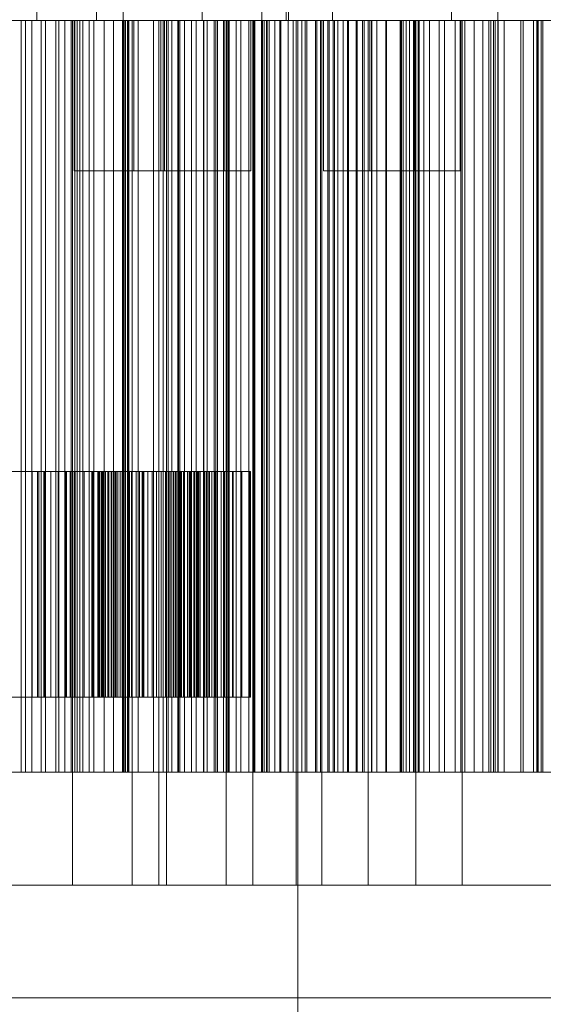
# Model space of a CAD drawing. Header units: millimetres. Extents: x -4395 to 65662, y -65530 to 6847.
# Tile 741 of 1034: x 25079 to 25218, y -17512 to -17250. Entities that reach past the tile are written whole.
import ezdxf

# ---------------------------------------------------------------- set-up
doc = ezdxf.new("R2010")
doc.units = ezdxf.units.MM
doc.layers.add('COTAS_P', color=1, linetype='Continuous', lineweight=0)
doc.layers.add('superior_briquetadora', color=7, linetype='Continuous', lineweight=0)
doc.dimstyles.new('R19_100', dxfattribs={"dimtxt": 250, "dimasz": 150, "dimexe": 150, "dimexo": 80, "dimgap": 100, "dimtad": 1, "dimtih": 1, "dimtoh": 1, "dimdsep": 46, "dimcen": 0.09, "dimadec": 0, "dimazin": 0, "dimtfac": 1, "dimtdec": 4, "dimtofl": 0, "dimtmove": 0, "dimatfit": 3, "dimfxl": 1, "dimtolj": 1, "dimtzin": 0, "dimarcsym": 0})

# ---------------------------------------------------------------- blocks, each defined once
blk = doc.blocks.new('DIM_R33_31')
at = {"layer": 'COTAS_P'}
for p, q in [((24250.07, -17080), (24400.07, -17035)), ((26750.07, -17080), (26600.07, -17035)), ((24250.07, -17980), (24250.07, -17080)), ((24250.07, -17080), (26750.07, -17080)), ((24250.07, -17080), (24400.07, -17125)), ((26750.07, -17080), (26600.07, -17125)), ((26750.07, -17980), (26750.07, -17080))]:
    blk.add_line(p, q, dxfattribs=at)
blk.add_text('2500 P', height=250, dxfattribs=at).set_placement((25500.07, -16980))

msp = doc.modelspace()

# ---------------------------------------------------------------- linework, layer by layer
at = {"layer": 'superior_briquetadora'}
for p, q in [((25083.269, -17236), (25083.269, -17250)), ((25099.114, -17236), (25099.114, -17250)), ((25106.229, -17236), (25106.229, -17250)), ((25127.216, -17236), (25127.216, -17250)), ((25143.061, -17236), (25143.061, -17250)), ((25149.52, -17236), (25149.52, -17250)), ((25150.176, -17236), (25150.176, -17250)), ((25161.843, -17236), (25161.843, -17250)), ((25193.467, -17236), (25193.467, -17250)), ((25205.79, -17236), (25205.79, -17250)), ((25079.171, -17250), (25065.363, -17250)), ((25066.07, -17250), (25080.26, -17250)), ((25075.769, -17250), (25082.011, -17250)), ((25084.403, -17250), (25078.132, -17250)), ((25078.171, -17250), (25081.976, -17250)), ((25093.37, -17250), (25079.171, -17250)), ((25079.171, -17450), (25079.171, -17250)), ((25080.26, -17250), (25094.025, -17250)), ((25080.26, -17450), (25080.26, -17250)), ((25081.976, -17250), (25081.976, -17450)), ((25081.976, -17250), (25085.627, -17250)), ((25082.011, -17250), (25088.329, -17250)), ((25082.011, -17450), (25082.011, -17250)), ((25083.269, -17250), (25085.913, -17250)), ((25084.976, -17250), (25083.269, -17250)), ((25090.749, -17250), (25084.403, -17250)), ((25084.403, -17450), (25084.403, -17250)), ((25090.698, -17250), (25084.976, -17250)), ((25085.627, -17250), (25085.627, -17450)), ((25085.627, -17250), (25089.114, -17250)), ((25085.913, -17250), (25092.386, -17250)), ((25088.329, -17250), (25094.72, -17250)), ((25088.329, -17450), (25088.329, -17250)), ((25089.114, -17250), (25089.114, -17450)), ((25089.114, -17250), (25092.425, -17250)), ((25099.3, -17250), (25090.698, -17250)), ((25097.167, -17250), (25090.749, -17250)), ((25090.749, -17450), (25090.749, -17250)), ((25092.386, -17250), (25101.405, -17250)), ((25092.425, -17250), (25092.425, -17450)), ((25092.425, -17250), (25095.541, -17250)), ((25092.757, -17480), (25092.757, -17250)), ((25093.727, -17250), (25092.757, -17250)), ((25092.757, -17250), (25094.26, -17250)), ((25093.257, -17250), (25094.699, -17250)), ((25093.257, -17250), (25093.257, -17290)), ((25094.188, -17250), (25093.257, -17250)), ((25107.415, -17250), (25093.37, -17250)), ((25093.37, -17450), (25093.37, -17250)), ((25096.978, -17250), (25093.727, -17250)), ((25094.025, -17250), (25106.834, -17250)), ((25094.025, -17450), (25094.025, -17250)), ((25097.309, -17250), (25094.188, -17250)), ((25094.26, -17250), (25097.937, -17250)), ((25094.699, -17250), (25098.23, -17250)), ((25094.72, -17250), (25101.182, -17250)), ((25094.72, -17450), (25094.72, -17250)), ((25095.541, -17250), (25095.541, -17450)), ((25095.541, -17250), (25098.436, -17250)), ((25101.866, -17250), (25096.978, -17250)), ((25103.655, -17250), (25097.167, -17250)), ((25097.167, -17450), (25097.167, -17250)), ((25102.001, -17250), (25097.309, -17250)), ((25097.937, -17250), (25103.062, -17250)), ((25098.23, -17250), (25103.149, -17250)), ((25098.436, -17250), (25098.436, -17450)), ((25098.436, -17250), (25107.535, -17250)), ((25099.114, -17250), (25101.759, -17250)), ((25100.822, -17250), (25099.114, -17250)), ((25109.079, -17250), (25099.3, -17250)), ((25106.543, -17250), (25100.822, -17250)), ((25101.182, -17250), (25107.71, -17250)), ((25101.182, -17450), (25101.182, -17250)), ((25101.405, -17250), (25111.184, -17250)), ((25101.759, -17250), (25108.231, -17250)), ((25107.422, -17250), (25101.866, -17250)), ((25107.335, -17250), (25102.001, -17250)), ((25103.062, -17250), (25108.618, -17250)), ((25103.149, -17250), (25108.483, -17250)), ((25110.208, -17250), (25103.655, -17250)), ((25103.655, -17450), (25103.655, -17250)), ((25106.086, -17250), (25106.086, -17450)), ((25106.151, -17250), (25106.086, -17250)), ((25106.086, -17250), (25106.194, -17250)), ((25106.151, -17250), (25106.151, -17450)), ((25106.402, -17250), (25106.151, -17250)), ((25106.194, -17250), (25106.194, -17450)), ((25106.194, -17250), (25106.468, -17250)), ((25106.229, -17250), (25108.873, -17250)), ((25107.937, -17250), (25106.229, -17250)), ((25106.402, -17250), (25106.402, -17450)), ((25106.855, -17250), (25106.402, -17250)), ((25106.468, -17250), (25106.468, -17450)), ((25106.468, -17250), (25115.753, -17250)), ((25115.146, -17250), (25106.543, -17250)), ((25106.834, -17250), (25118.195, -17250)), ((25106.834, -17450), (25106.834, -17250)), ((25106.855, -17250), (25106.855, -17450)), ((25107.535, -17250), (25106.855, -17250)), ((25112.255, -17250), (25107.335, -17250)), ((25120.766, -17250), (25107.415, -17250)), ((25107.415, -17450), (25107.415, -17250)), ((25112.547, -17250), (25107.422, -17250)), ((25107.535, -17250), (25107.535, -17450)), ((25107.71, -17250), (25114.303, -17250)), ((25107.71, -17450), (25107.71, -17250)), ((25113.658, -17250), (25107.937, -17250)), ((25108.231, -17250), (25117.251, -17250)), ((25108.483, -17250), (25113.175, -17250)), ((25108.603, -17480), (25108.603, -17250)), ((25109.573, -17250), (25108.603, -17250)), ((25108.603, -17250), (25110.105, -17250)), ((25108.618, -17250), (25113.506, -17250)), ((25108.873, -17250), (25115.346, -17250)), ((25118.098, -17250), (25109.079, -17250)), ((25109.102, -17250), (25110.545, -17250)), ((25109.102, -17250), (25109.102, -17290)), ((25110.034, -17250), (25109.102, -17250)), ((25112.824, -17250), (25109.573, -17250)), ((25113.154, -17250), (25110.034, -17250)), ((25110.105, -17250), (25113.783, -17250)), ((25116.825, -17250), (25110.208, -17250)), ((25110.208, -17450), (25110.208, -17250)), ((25110.545, -17250), (25114.075, -17250)), ((25111.184, -17250), (25119.786, -17250)), ((25115.785, -17250), (25112.255, -17250)), ((25116.225, -17250), (25112.547, -17250)), ((25117.712, -17250), (25112.824, -17250)), ((25117.847, -17250), (25113.154, -17250)), ((25113.175, -17250), (25116.296, -17250)), ((25113.506, -17250), (25116.757, -17250)), ((25122.26, -17250), (25113.658, -17250)), ((25113.783, -17250), (25118.907, -17250)), ((25114.075, -17250), (25118.995, -17250)), ((25114.303, -17250), (25120.957, -17250)), ((25114.303, -17450), (25114.303, -17250)), ((25124.925, -17250), (25115.146, -17250)), ((25115.346, -17250), (25124.365, -17250)), ((25115.718, -17480), (25115.718, -17250)), ((25116.688, -17250), (25115.718, -17250)), ((25115.718, -17250), (25117.22, -17250)), ((25115.753, -17250), (25115.753, -17450)), ((25115.753, -17250), (25119.205, -17250)), ((25117.228, -17250), (25115.785, -17250)), ((25116.217, -17250), (25117.659, -17250)), ((25116.217, -17250), (25116.217, -17290)), ((25117.148, -17250), (25116.217, -17250)), ((25117.727, -17250), (25116.225, -17250)), ((25116.296, -17250), (25117.228, -17250)), ((25119.939, -17250), (25116.688, -17250)), ((25116.757, -17250), (25117.727, -17250)), ((25130.383, -17250), (25116.825, -17250)), ((25116.825, -17450), (25116.825, -17250)), ((25120.269, -17250), (25117.148, -17250)), ((25117.22, -17250), (25120.898, -17250)), ((25117.228, -17250), (25117.228, -17290)), ((25117.251, -17250), (25127.03, -17250)), ((25117.659, -17250), (25121.19, -17250)), ((25123.268, -17250), (25117.712, -17250)), ((25117.727, -17480), (25117.727, -17250)), ((25123.181, -17250), (25117.847, -17250)), ((25124.571, -17250), (25118.098, -17250)), ((25118.195, -17250), (25121.277, -17250)), ((25118.195, -17450), (25118.195, -17250)), ((25118.907, -17250), (25124.464, -17250)), ((25118.995, -17250), (25124.329, -17250)), ((25119.205, -17250), (25119.205, -17450)), ((25119.205, -17250), (25122.495, -17250)), ((25119.786, -17250), (25125.508, -17250)), ((25124.826, -17250), (25119.939, -17250)), ((25124.961, -17250), (25120.269, -17250)), ((25132.91, -17250), (25120.766, -17250)), ((25120.766, -17450), (25120.766, -17250)), ((25120.898, -17250), (25126.022, -17250)), ((25120.957, -17250), (25127.67, -17250)), ((25120.957, -17450), (25120.957, -17250)), ((25121.19, -17250), (25126.109, -17250)), ((25121.277, -17250), (25124.417, -17250)), ((25121.277, -17450), (25121.277, -17250)), ((25132.04, -17250), (25122.26, -17250)), ((25122.495, -17250), (25122.495, -17450)), ((25122.495, -17250), (25125.615, -17250)), ((25128.1, -17250), (25123.181, -17250)), ((25128.392, -17250), (25123.268, -17250)), ((25124.329, -17250), (25129.021, -17250)), ((25124.365, -17250), (25134.144, -17250)), ((25124.417, -17250), (25127.614, -17250)), ((25124.417, -17450), (25124.417, -17250)), ((25124.464, -17250), (25129.351, -17250)), ((25127.216, -17250), (25124.571, -17250)), ((25130.383, -17250), (25124.826, -17250)), ((25133.944, -17250), (25124.925, -17250)), ((25130.295, -17250), (25124.961, -17250)), ((25125.508, -17250), (25127.216, -17250)), ((25125.615, -17250), (25125.615, -17450)), ((25125.615, -17250), (25128.55, -17250)), ((25126.022, -17250), (25131.579, -17250)), ((25126.109, -17250), (25131.444, -17250)), ((25127.03, -17250), (25135.632, -17250)), ((25127.614, -17250), (25130.866, -17250)), ((25127.614, -17450), (25127.614, -17250)), ((25127.67, -17250), (25134.437, -17250)), ((25127.67, -17450), (25127.67, -17250)), ((25131.631, -17250), (25128.1, -17250)), ((25132.07, -17250), (25128.392, -17250)), ((25128.55, -17250), (25128.55, -17450)), ((25128.55, -17250), (25131.283, -17250)), ((25129.021, -17250), (25132.142, -17250)), ((25129.351, -17250), (25132.602, -17250)), ((25135.215, -17250), (25130.295, -17250)), ((25135.507, -17250), (25130.383, -17250)), ((25144.513, -17250), (25130.383, -17250)), ((25130.383, -17450), (25130.383, -17250)), ((25130.866, -17250), (25134.173, -17250)), ((25130.866, -17450), (25130.866, -17250)), ((25131.283, -17250), (25131.283, -17450)), ((25131.283, -17250), (25133.786, -17250)), ((25131.444, -17250), (25136.136, -17250)), ((25131.579, -17250), (25136.466, -17250)), ((25133.073, -17250), (25131.631, -17250)), ((25141.059, -17250), (25132.04, -17250)), ((25133.573, -17250), (25132.07, -17250)), ((25132.142, -17250), (25133.073, -17250)), ((25132.602, -17250), (25133.573, -17250)), ((25136.249, -17250), (25132.91, -17250)), ((25132.91, -17450), (25132.91, -17250)), ((25133.073, -17250), (25133.073, -17290)), ((25133.573, -17480), (25133.573, -17250)), ((25133.786, -17250), (25133.786, -17450)), ((25133.786, -17250), (25143.211, -17250)), ((25140.417, -17250), (25133.944, -17250)), ((25134.144, -17250), (25142.747, -17250)), ((25134.173, -17250), (25137.531, -17250)), ((25134.173, -17450), (25134.173, -17250)), ((25134.437, -17250), (25141.257, -17250)), ((25134.437, -17450), (25134.437, -17250)), ((25138.746, -17250), (25135.215, -17250)), ((25139.185, -17250), (25135.507, -17250)), ((25135.632, -17250), (25141.353, -17250)), ((25136.136, -17250), (25139.257, -17250)), ((25139.639, -17250), (25136.249, -17250)), ((25136.249, -17450), (25136.249, -17250)), ((25136.466, -17250), (25139.717, -17250)), ((25137.531, -17250), (25140.94, -17250)), ((25137.531, -17450), (25137.531, -17250)), ((25140.188, -17250), (25138.746, -17250)), ((25140.687, -17250), (25139.185, -17250)), ((25139.257, -17250), (25140.188, -17250)), ((25143.079, -17250), (25139.639, -17250)), ((25139.639, -17450), (25139.639, -17250)), ((25139.717, -17250), (25140.687, -17250)), ((25140.188, -17250), (25140.188, -17290)), ((25143.061, -17250), (25140.417, -17250)), ((25140.687, -17480), (25140.687, -17250)), ((25140.94, -17250), (25144.399, -17250)), ((25140.94, -17450), (25140.94, -17250)), ((25147.532, -17250), (25141.059, -17250)), ((25141.257, -17250), (25148.126, -17250)), ((25141.257, -17450), (25141.257, -17250)), ((25141.353, -17250), (25143.061, -17250)), ((25142.747, -17250), (25148.468, -17250)), ((25143.002, -17250), (25143.002, -17450)), ((25143.211, -17250), (25143.002, -17250)), ((25143.002, -17250), (25143.028, -17250)), ((25143.028, -17250), (25143.028, -17450)), ((25143.028, -17250), (25143.261, -17250)), ((25146.567, -17250), (25143.079, -17250)), ((25143.079, -17450), (25143.079, -17250)), ((25143.211, -17250), (25143.211, -17450)), ((25143.261, -17250), (25143.261, -17450)), ((25143.261, -17250), (25143.686, -17250)), ((25143.686, -17250), (25143.686, -17450)), ((25143.686, -17250), (25144.289, -17250)), ((25144.289, -17250), (25144.289, -17450)), ((25144.289, -17250), (25145.062, -17250)), ((25144.399, -17250), (25147.905, -17250)), ((25144.399, -17450), (25144.399, -17250)), ((25158.67, -17250), (25144.513, -17250)), ((25144.513, -17450), (25144.513, -17250)), ((25145.062, -17250), (25145.062, -17450)), ((25145.062, -17250), (25154.628, -17250)), ((25150.102, -17250), (25146.567, -17250)), ((25146.567, -17450), (25146.567, -17250)), ((25150.176, -17250), (25147.532, -17250)), ((25147.905, -17250), (25151.457, -17250)), ((25147.905, -17450), (25147.905, -17250)), ((25148.126, -17250), (25162.037, -17250)), ((25148.126, -17450), (25148.126, -17250)), ((25148.468, -17250), (25150.176, -17250)), ((25149.52, -17250), (25152.164, -17250)), ((25151.227, -17250), (25149.52, -17250)), ((25153.682, -17250), (25150.102, -17250)), ((25150.102, -17450), (25150.102, -17250)), ((25156.949, -17250), (25151.227, -17250)), ((25151.457, -17250), (25155.054, -17250)), ((25151.457, -17450), (25151.457, -17250)), ((25152.164, -17250), (25158.637, -17250)), ((25152.186, -17250), (25152.186, -17480)), ((25153.128, -17250), (25152.186, -17250)), ((25152.186, -17250), (25155.004, -17250)), ((25152.685, -17250), (25155.489, -17250)), ((25152.685, -17250), (25152.685, -17800)), ((25153.623, -17250), (25152.685, -17250)), ((25157.796, -17250), (25153.128, -17250)), ((25158.267, -17250), (25153.623, -17250)), ((25157.306, -17250), (25153.682, -17250)), ((25153.682, -17450), (25153.682, -17250)), ((25154.628, -17250), (25154.628, -17450)), ((25154.628, -17250), (25157.694, -17250)), ((25155.004, -17250), (25161.477, -17250)), ((25155.054, -17250), (25158.694, -17250)), ((25155.054, -17450), (25155.054, -17250)), ((25155.489, -17250), (25161.929, -17250)), ((25165.551, -17250), (25156.949, -17250)), ((25160.971, -17250), (25157.306, -17250)), ((25157.306, -17450), (25157.306, -17250)), ((25157.694, -17250), (25157.694, -17450)), ((25157.694, -17250), (25160.592, -17250)), ((25166.01, -17250), (25157.796, -17250)), ((25166.439, -17250), (25158.267, -17250)), ((25158.637, -17250), (25167.656, -17250)), ((25172.311, -17250), (25158.67, -17250)), ((25158.67, -17450), (25158.67, -17250)), ((25158.694, -17250), (25162.375, -17250)), ((25158.694, -17450), (25158.694, -17250)), ((25159.008, -17480), (25159.008, -17250)), ((25159.979, -17250), (25159.008, -17250)), ((25159.008, -17250), (25160.511, -17250)), ((25159.508, -17250), (25160.95, -17250)), ((25159.508, -17250), (25159.508, -17290)), ((25160.439, -17250), (25159.508, -17250)), ((25163.229, -17250), (25159.979, -17250)), ((25163.56, -17250), (25160.439, -17250)), ((25160.511, -17250), (25164.189, -17250)), ((25160.592, -17250), (25160.592, -17450)), ((25160.592, -17250), (25163.314, -17250)), ((25160.95, -17250), (25164.481, -17250)), ((25164.677, -17250), (25160.971, -17250)), ((25160.971, -17450), (25160.971, -17250)), ((25161.477, -17250), (25171.353, -17250)), ((25161.843, -17250), (25164.487, -17250)), ((25163.551, -17250), (25161.843, -17250)), ((25161.929, -17250), (25171.755, -17250)), ((25162.037, -17250), (25176.249, -17250)), ((25162.037, -17450), (25162.037, -17250)), ((25162.375, -17250), (25166.095, -17250)), ((25162.375, -17450), (25162.375, -17250)), ((25168.117, -17250), (25163.229, -17250)), ((25163.314, -17250), (25163.314, -17450)), ((25163.314, -17250), (25165.846, -17250)), ((25169.272, -17250), (25163.551, -17250)), ((25168.252, -17250), (25163.56, -17250)), ((25164.189, -17250), (25169.313, -17250)), ((25164.481, -17250), (25169.4, -17250)), ((25164.487, -17250), (25170.96, -17250)), ((25168.421, -17250), (25164.677, -17250)), ((25164.677, -17450), (25164.677, -17250)), ((25175.33, -17250), (25165.551, -17250)), ((25165.846, -17250), (25165.846, -17450)), ((25165.846, -17250), (25168.169, -17250)), ((25177.454, -17250), (25166.01, -17250)), ((25166.095, -17250), (25169.854, -17250)), ((25166.095, -17450), (25166.095, -17250)), ((25177.825, -17250), (25166.439, -17250)), ((25167.656, -17250), (25177.435, -17250)), ((25173.673, -17250), (25168.117, -17250)), ((25168.169, -17250), (25168.169, -17450)), ((25168.169, -17250), (25170.256, -17250)), ((25173.586, -17250), (25168.252, -17250)), ((25172.203, -17250), (25168.421, -17250)), ((25168.421, -17450), (25168.421, -17250)), ((25177.874, -17250), (25169.272, -17250)), ((25169.313, -17250), (25174.869, -17250)), ((25169.4, -17250), (25174.734, -17250)), ((25169.854, -17250), (25173.649, -17250)), ((25169.854, -17450), (25169.854, -17250)), ((25170.256, -17250), (25170.256, -17450)), ((25170.256, -17250), (25179.916, -17250)), ((25170.96, -17250), (25179.979, -17250)), ((25171.331, -17480), (25171.331, -17250)), ((25172.302, -17250), (25171.331, -17250)), ((25171.331, -17250), (25172.834, -17250)), ((25171.353, -17250), (25184.255, -17250)), ((25171.755, -17250), (25184.59, -17250)), ((25171.831, -17250), (25173.273, -17250)), ((25171.831, -17250), (25171.831, -17290)), ((25172.762, -17250), (25171.831, -17250)), ((25176.019, -17250), (25172.203, -17250)), ((25172.203, -17450), (25172.203, -17250)), ((25175.553, -17250), (25172.302, -17250)), ((25184.911, -17250), (25172.311, -17250)), ((25172.311, -17450), (25172.311, -17250)), ((25175.883, -17250), (25172.762, -17250)), ((25172.834, -17250), (25176.512, -17250)), ((25173.273, -17250), (25176.804, -17250)), ((25178.506, -17250), (25173.586, -17250)), ((25173.649, -17250), (25186.115, -17250)), ((25173.649, -17450), (25173.649, -17250)), ((25178.798, -17250), (25173.673, -17250)), ((25174.734, -17250), (25179.426, -17250)), ((25174.869, -17250), (25179.757, -17250)), ((25184.349, -17250), (25175.33, -17250)), ((25180.44, -17250), (25175.553, -17250)), ((25180.575, -17250), (25175.883, -17250)), ((25179.869, -17250), (25176.019, -17250)), ((25176.019, -17450), (25176.019, -17250)), ((25176.249, -17250), (25190.215, -17250)), ((25176.249, -17450), (25176.249, -17250)), ((25176.512, -17250), (25181.636, -17250)), ((25176.804, -17250), (25181.723, -17250)), ((25177.435, -17250), (25186.037, -17250)), ((25191.689, -17250), (25177.454, -17250)), ((25191.987, -17250), (25177.825, -17250)), ((25187.654, -17250), (25177.874, -17250)), ((25182.036, -17250), (25178.506, -17250)), ((25182.476, -17250), (25178.798, -17250)), ((25179.426, -17250), (25182.547, -17250)), ((25179.757, -17250), (25183.008, -17250)), ((25183.75, -17250), (25179.869, -17250)), ((25179.869, -17450), (25179.869, -17250)), ((25179.916, -17250), (25179.916, -17450)), ((25179.916, -17250), (25180.18, -17250)), ((25179.979, -17250), (25189.758, -17250)), ((25180.18, -17250), (25180.18, -17450)), ((25180.18, -17250), (25180.684, -17250)), ((25185.997, -17250), (25180.44, -17250)), ((25185.909, -17250), (25180.575, -17250)), ((25180.684, -17250), (25180.684, -17450)), ((25180.684, -17250), (25181.4, -17250)), ((25181.4, -17250), (25181.4, -17450)), ((25181.4, -17250), (25182.311, -17250)), ((25181.636, -17250), (25187.193, -17250)), ((25181.723, -17250), (25187.058, -17250)), ((25183.479, -17250), (25182.036, -17250)), ((25182.311, -17250), (25182.311, -17450)), ((25182.311, -17250), (25183.403, -17250)), ((25183.978, -17250), (25182.476, -17250)), ((25182.547, -17250), (25183.479, -17250)), ((25183.008, -17250), (25183.978, -17250)), ((25183.403, -17250), (25183.403, -17450)), ((25183.403, -17250), (25184.668, -17250)), ((25183.479, -17250), (25183.479, -17290)), ((25187.662, -17250), (25183.75, -17250)), ((25183.75, -17450), (25183.75, -17250)), ((25183.978, -17480), (25183.978, -17250)), ((25184.255, -17250), (25199.685, -17250)), ((25190.822, -17250), (25184.349, -17250)), ((25184.59, -17250), (25199.942, -17250)), ((25184.668, -17250), (25184.668, -17450)), ((25184.668, -17250), (25194.423, -17250)), ((25195.987, -17250), (25184.911, -17250)), ((25184.911, -17450), (25184.911, -17250)), ((25190.829, -17250), (25185.909, -17250)), ((25191.121, -17250), (25185.997, -17250)), ((25186.037, -17250), (25191.759, -17250)), ((25186.115, -17250), (25197.011, -17250)), ((25186.115, -17450), (25186.115, -17250)), ((25187.058, -17250), (25191.75, -17250)), ((25187.193, -17250), (25192.08, -17250)), ((25196.673, -17250), (25187.654, -17250)), ((25191.601, -17250), (25187.662, -17250)), ((25187.662, -17450), (25187.662, -17250)), ((25189.758, -17250), (25198.361, -17250)), ((25190.215, -17250), (25203.4, -17250)), ((25190.215, -17450), (25190.215, -17250)), ((25193.467, -17250), (25190.822, -17250)), ((25194.36, -17250), (25190.829, -17250)), ((25194.799, -17250), (25191.121, -17250)), ((25204.677, -17250), (25191.601, -17250)), ((25191.601, -17450), (25191.601, -17250)), ((25208.167, -17250), (25191.689, -17250)), ((25191.75, -17250), (25194.871, -17250)), ((25191.759, -17250), (25193.467, -17250)), ((25208.381, -17250), (25191.987, -17250)), ((25192.08, -17250), (25195.331, -17250)), ((25195.802, -17250), (25194.36, -17250)), ((25194.423, -17250), (25194.423, -17450)), ((25194.423, -17250), (25197.072, -17250)), ((25196.301, -17250), (25194.799, -17250)), ((25194.871, -17250), (25195.802, -17250)), ((25195.331, -17250), (25196.301, -17250)), ((25195.802, -17250), (25195.802, -17290)), ((25205.113, -17250), (25195.987, -17250)), ((25195.987, -17450), (25195.987, -17250)), ((25196.301, -17480), (25196.301, -17250)), ((25203.145, -17250), (25196.673, -17250)), ((25197.011, -17250), (25205.917, -17250)), ((25197.011, -17450), (25197.011, -17250)), ((25197.072, -17250), (25197.072, -17450)), ((25197.072, -17250), (25199.551, -17250)), ((25198.361, -17250), (25204.082, -17250)), ((25199.551, -17250), (25199.551, -17450)), ((25199.551, -17250), (25201.848, -17250)), ((25199.685, -17250), (25217.052, -17250)), ((25199.942, -17250), (25217.221, -17250)), ((25201.848, -17250), (25201.848, -17450)), ((25201.848, -17250), (25203.952, -17250)), ((25205.79, -17250), (25203.145, -17250)), ((25203.4, -17250), (25215.295, -17250)), ((25203.4, -17450), (25203.4, -17250)), ((25203.952, -17250), (25203.952, -17450)), ((25203.952, -17250), (25205.844, -17250)), ((25204.082, -17250), (25205.79, -17250)), ((25216.415, -17250), (25204.677, -17250)), ((25204.677, -17450), (25204.677, -17250)), ((25211.937, -17250), (25205.113, -17250)), ((25205.113, -17450), (25205.113, -17250)), ((25205.844, -17250), (25205.844, -17450)), ((25205.844, -17250), (25207.494, -17250)), ((25205.917, -17250), (25212.492, -17250)), ((25205.917, -17450), (25205.917, -17250)), ((25207.494, -17250), (25207.494, -17450)), ((25207.494, -17250), (25217.296, -17250)), ((25226.255, -17250), (25208.167, -17250)), ((25226.377, -17250), (25208.381, -17250)), ((25216.199, -17250), (25211.937, -17250)), ((25211.937, -17450), (25211.937, -17250)), ((25212.492, -17250), (25216.481, -17250)), ((25212.492, -17450), (25212.492, -17250)), ((25215.295, -17250), (25225.445, -17250)), ((25215.295, -17450), (25215.295, -17250)), ((25217.733, -17250), (25216.199, -17250)), ((25216.199, -17450), (25216.199, -17250)), ((25226.364, -17250), (25216.415, -17250)), ((25216.415, -17450), (25216.415, -17250)), ((25216.481, -17250), (25217.733, -17250)), ((25216.481, -17450), (25216.481, -17250)), ((25217.052, -17250), (25235.688, -17250)), ((25217.221, -17250), (25235.761, -17250)), ((25217.296, -17250), (25217.296, -17450)), ((25217.296, -17250), (25218.031, -17250)), ((25217.733, -17450), (25217.733, -17250)), ((25093.257, -17290), (25094.699, -17290)), ((25094.188, -17290), (25093.257, -17290)), ((25097.309, -17290), (25094.188, -17290)), ((25094.699, -17290), (25098.23, -17290)), ((25102.001, -17290), (25097.309, -17290)), ((25098.23, -17290), (25103.149, -17290)), ((25107.335, -17290), (25102.001, -17290)), ((25103.149, -17290), (25108.483, -17290)), ((25112.255, -17290), (25107.335, -17290)), ((25108.483, -17290), (25113.175, -17290)), ((25109.102, -17290), (25110.545, -17290)), ((25110.034, -17290), (25109.102, -17290)), ((25113.154, -17290), (25110.034, -17290)), ((25110.545, -17290), (25114.075, -17290)), ((25115.785, -17290), (25112.255, -17290)), ((25117.847, -17290), (25113.154, -17290)), ((25113.175, -17290), (25116.296, -17290)), ((25114.075, -17290), (25118.995, -17290)), ((25117.228, -17290), (25115.785, -17290)), ((25116.217, -17290), (25117.659, -17290)), ((25117.148, -17290), (25116.217, -17290)), ((25116.296, -17290), (25117.228, -17290)), ((25120.269, -17290), (25117.148, -17290)), ((25117.659, -17290), (25121.19, -17290)), ((25123.181, -17290), (25117.847, -17290)), ((25118.995, -17290), (25124.329, -17290)), ((25124.961, -17290), (25120.269, -17290)), ((25121.19, -17290), (25126.109, -17290)), ((25128.1, -17290), (25123.181, -17290)), ((25124.329, -17290), (25129.021, -17290)), ((25130.295, -17290), (25124.961, -17290)), ((25126.109, -17290), (25131.444, -17290)), ((25131.631, -17290), (25128.1, -17290)), ((25129.021, -17290), (25132.142, -17290)), ((25135.215, -17290), (25130.295, -17290)), ((25131.444, -17290), (25136.136, -17290)), ((25133.073, -17290), (25131.631, -17290)), ((25132.142, -17290), (25133.073, -17290)), ((25138.746, -17290), (25135.215, -17290)), ((25136.136, -17290), (25139.257, -17290)), ((25140.188, -17290), (25138.746, -17290)), ((25139.257, -17290), (25140.188, -17290)), ((25159.508, -17290), (25160.95, -17290)), ((25160.439, -17290), (25159.508, -17290)), ((25163.56, -17290), (25160.439, -17290)), ((25160.95, -17290), (25164.481, -17290)), ((25168.252, -17290), (25163.56, -17290)), ((25164.481, -17290), (25169.4, -17290)), ((25173.586, -17290), (25168.252, -17290)), ((25169.4, -17290), (25174.734, -17290)), ((25171.831, -17290), (25173.273, -17290)), ((25172.762, -17290), (25171.831, -17290)), ((25175.883, -17290), (25172.762, -17290)), ((25173.273, -17290), (25176.804, -17290)), ((25178.506, -17290), (25173.586, -17290)), ((25174.734, -17290), (25179.426, -17290)), ((25180.575, -17290), (25175.883, -17290)), ((25176.804, -17290), (25181.723, -17290)), ((25182.036, -17290), (25178.506, -17290)), ((25179.426, -17290), (25182.547, -17290)), ((25185.909, -17290), (25180.575, -17290)), ((25181.723, -17290), (25187.058, -17290)), ((25183.479, -17290), (25182.036, -17290)), ((25182.547, -17290), (25183.479, -17290)), ((25190.829, -17290), (25185.909, -17290)), ((25187.058, -17290), (25191.75, -17290)), ((25194.36, -17290), (25190.829, -17290)), ((25191.75, -17290), (25194.871, -17290)), ((25195.802, -17290), (25194.36, -17290)), ((25194.871, -17290), (25195.802, -17290)), ((25076.747, -17370), (25082.028, -17370)), ((25083.826, -17370), (25078.319, -17370)), ((25082.028, -17370), (25082.028, -17430)), ((25082.028, -17370), (25083.462, -17370)), ((25083.462, -17370), (25083.462, -17430)), ((25083.462, -17370), (25085.156, -17370)), ((25083.826, -17370), (25083.826, -17430)), ((25085.304, -17370), (25083.826, -17370)), ((25085.156, -17370), (25085.156, -17430)), ((25085.156, -17370), (25087.026, -17370)), ((25085.304, -17370), (25085.304, -17430)), ((25087.037, -17370), (25085.304, -17370)), ((25087.026, -17370), (25087.026, -17430)), ((25087.026, -17370), (25089.047, -17370)), ((25087.037, -17370), (25087.037, -17430)), ((25088.945, -17370), (25087.037, -17370)), ((25088.945, -17370), (25088.945, -17430)), ((25090.999, -17370), (25088.945, -17370)), ((25089.047, -17370), (25089.047, -17430)), ((25089.047, -17370), (25091.2, -17370)), ((25090.881, -17370), (25099.934, -17370)), ((25090.881, -17370), (25090.881, -17430)), ((25098.197, -17370), (25090.881, -17370)), ((25090.999, -17370), (25090.999, -17430)), ((25093.184, -17370), (25090.999, -17370)), ((25091.2, -17370), (25091.2, -17430)), ((25091.2, -17370), (25093.475, -17370)), ((25092.167, -17370), (25092.167, -17430)), ((25100.933, -17370), (25092.167, -17370)), ((25092.167, -17370), (25099.668, -17370)), ((25093.184, -17370), (25093.184, -17430)), ((25095.488, -17370), (25093.184, -17370)), ((25093.475, -17370), (25093.475, -17430)), ((25093.475, -17370), (25095.864, -17370)), ((25095.488, -17370), (25095.488, -17430)), ((25097.903, -17370), (25095.488, -17370)), ((25095.864, -17370), (25095.864, -17430)), ((25095.864, -17370), (25098.358, -17370)), ((25097.903, -17370), (25097.903, -17430)), ((25100.421, -17370), (25097.903, -17370)), ((25098.197, -17370), (25098.197, -17430)), ((25099.52, -17370), (25098.197, -17370)), ((25098.358, -17370), (25098.358, -17430)), ((25098.358, -17370), (25104.372, -17370)), ((25099.52, -17370), (25099.52, -17430)), ((25100.625, -17370), (25099.52, -17370)), ((25099.668, -17370), (25099.668, -17430)), ((25099.668, -17370), (25101.037, -17370)), ((25099.934, -17370), (25099.934, -17430)), ((25099.934, -17370), (25108.553, -17370)), ((25100.421, -17370), (25100.421, -17430)), ((25106.314, -17370), (25100.421, -17370)), ((25100.625, -17370), (25100.625, -17430)), ((25101.575, -17370), (25100.625, -17370)), ((25100.933, -17370), (25100.933, -17430)), ((25109.696, -17370), (25100.933, -17370)), ((25101.037, -17370), (25101.037, -17430)), ((25101.037, -17370), (25102.194, -17370)), ((25101.575, -17370), (25101.575, -17430)), ((25102.386, -17370), (25101.575, -17370)), ((25102.194, -17370), (25102.194, -17430)), ((25102.194, -17370), (25103.199, -17370)), ((25102.386, -17370), (25102.386, -17430)), ((25103.069, -17370), (25102.386, -17370)), ((25103.069, -17370), (25103.069, -17430)), ((25103.626, -17370), (25103.069, -17370)), ((25103.199, -17370), (25103.199, -17430)), ((25103.199, -17370), (25104.069, -17370)), ((25103.626, -17370), (25103.626, -17430)), ((25104.06, -17370), (25103.626, -17370)), ((25104.06, -17370), (25104.06, -17430)), ((25104.372, -17370), (25104.06, -17370)), ((25104.069, -17370), (25104.069, -17430)), ((25104.069, -17370), (25104.813, -17370)), ((25104.372, -17370), (25104.372, -17430)), ((25104.813, -17370), (25104.813, -17430)), ((25104.813, -17370), (25105.434, -17370)), ((25105.434, -17370), (25105.434, -17430)), ((25105.434, -17370), (25105.934, -17370)), ((25105.934, -17370), (25105.934, -17430)), ((25105.934, -17370), (25106.314, -17370)), ((25106.314, -17370), (25106.314, -17430)), ((25107.904, -17370), (25107.904, -17430)), ((25117.671, -17370), (25107.904, -17370)), ((25107.904, -17370), (25111.263, -17370)), ((25108.491, -17370), (25108.491, -17430)), ((25111.492, -17370), (25108.491, -17370)), ((25108.491, -17370), (25118.342, -17370)), ((25108.553, -17370), (25108.553, -17430)), ((25108.553, -17370), (25110.596, -17370)), ((25109.696, -17370), (25109.696, -17430)), ((25111.763, -17370), (25109.696, -17370)), ((25110.596, -17370), (25110.596, -17430)), ((25110.596, -17370), (25112.805, -17370)), ((25111.263, -17370), (25111.263, -17430)), ((25111.263, -17370), (25121.513, -17370)), ((25111.492, -17370), (25111.492, -17430)), ((25121.775, -17370), (25111.492, -17370)), ((25111.763, -17370), (25111.763, -17430)), ((25113.988, -17370), (25111.763, -17370)), ((25112.805, -17370), (25112.805, -17430)), ((25112.805, -17370), (25115.123, -17370)), ((25113.988, -17370), (25113.988, -17430)), ((25116.318, -17370), (25113.988, -17370)), ((25115.123, -17370), (25115.123, -17430)), ((25115.123, -17370), (25117.53, -17370)), ((25116.318, -17370), (25116.318, -17430)), ((25118.734, -17370), (25116.318, -17370)), ((25117.53, -17370), (25117.53, -17430)), ((25117.53, -17370), (25120.014, -17370)), ((25117.671, -17370), (25117.671, -17430)), ((25119.652, -17370), (25117.671, -17370)), ((25118.342, -17370), (25118.342, -17430)), ((25118.342, -17370), (25120.35, -17370)), ((25118.734, -17370), (25118.734, -17430)), ((25121.222, -17370), (25118.734, -17370)), ((25119.652, -17370), (25119.652, -17430)), ((25121.529, -17370), (25119.652, -17370)), ((25120.014, -17370), (25120.014, -17430)), ((25120.014, -17370), (25122.566, -17370)), ((25120.35, -17370), (25120.35, -17430)), ((25120.35, -17370), (25122.26, -17370)), ((25121.222, -17370), (25121.222, -17430)), ((25123.774, -17370), (25121.222, -17370)), ((25121.513, -17370), (25121.513, -17430)), ((25121.513, -17370), (25123.761, -17370)), ((25121.529, -17370), (25121.529, -17430)), ((25123.327, -17370), (25121.529, -17370)), ((25121.775, -17370), (25121.775, -17430)), ((25124.022, -17370), (25121.775, -17370)), ((25122.26, -17370), (25122.26, -17430)), ((25122.26, -17370), (25124.098, -17370)), ((25122.566, -17370), (25122.566, -17430)), ((25122.566, -17370), (25125.177, -17370)), ((25123.327, -17370), (25123.327, -17430)), ((25125.053, -17370), (25123.327, -17370)), ((25123.761, -17370), (25123.761, -17430)), ((25123.761, -17370), (25126.047, -17370)), ((25123.774, -17370), (25123.774, -17430)), ((25126.382, -17370), (25123.774, -17370)), ((25124.022, -17370), (25124.022, -17430)), ((25126.298, -17370), (25124.022, -17370)), ((25124.098, -17370), (25124.098, -17430)), ((25124.098, -17370), (25125.867, -17370)), ((25125.053, -17370), (25125.053, -17430)), ((25126.708, -17370), (25125.053, -17370)), ((25125.177, -17370), (25125.177, -17430)), ((25125.177, -17370), (25127.84, -17370)), ((25125.867, -17370), (25125.867, -17430)), ((25125.867, -17370), (25127.569, -17370)), ((25126.047, -17370), (25126.047, -17430)), ((25126.047, -17370), (25128.353, -17370)), ((25126.298, -17370), (25126.298, -17430)), ((25128.589, -17370), (25126.298, -17370)), ((25126.382, -17370), (25126.382, -17430)), ((25129.039, -17370), (25126.382, -17370)), ((25126.708, -17370), (25126.708, -17430)), ((25128.291, -17370), (25126.708, -17370)), ((25127.569, -17370), (25127.569, -17430)), ((25127.569, -17370), (25129.202, -17370)), ((25127.84, -17370), (25127.84, -17430)), ((25127.84, -17370), (25131.232, -17370)), ((25128.291, -17370), (25128.291, -17430)), ((25129.799, -17370), (25128.291, -17370)), ((25128.353, -17370), (25128.353, -17430)), ((25128.353, -17370), (25130.671, -17370)), ((25128.589, -17370), (25128.589, -17430)), ((25130.888, -17370), (25128.589, -17370)), ((25129.039, -17370), (25129.039, -17430)), ((25132.255, -17370), (25129.039, -17370)), ((25129.202, -17370), (25129.202, -17430)), ((25129.202, -17370), (25130.765, -17370)), ((25129.799, -17370), (25129.799, -17430)), ((25131.232, -17370), (25129.799, -17370)), ((25130.671, -17370), (25130.671, -17430)), ((25130.671, -17370), (25132.994, -17370)), ((25130.765, -17370), (25130.765, -17430)), ((25130.765, -17370), (25132.255, -17370)), ((25130.888, -17370), (25130.888, -17430)), ((25133.187, -17370), (25130.888, -17370)), ((25131.232, -17370), (25131.232, -17430)), ((25132.255, -17370), (25132.255, -17430)), ((25132.994, -17370), (25132.994, -17430)), ((25132.994, -17370), (25135.317, -17370)), ((25133.187, -17370), (25133.187, -17430)), ((25135.481, -17370), (25133.187, -17370)), ((25135.317, -17370), (25135.317, -17430)), ((25135.317, -17370), (25137.633, -17370)), ((25135.481, -17370), (25135.481, -17430)), ((25137.766, -17370), (25135.481, -17370)), ((25137.633, -17370), (25137.633, -17430)), ((25137.633, -17370), (25139.938, -17370)), ((25137.766, -17370), (25137.766, -17430)), ((25140.036, -17370), (25137.766, -17370)), ((25139.938, -17370), (25139.938, -17430)), ((25139.938, -17370), (25140.036, -17370)), ((25140.036, -17370), (25140.036, -17430)), ((25076.747, -17430), (25082.028, -17430)), ((25083.826, -17430), (25078.319, -17430)), ((25082.028, -17430), (25083.462, -17430)), ((25083.462, -17430), (25085.156, -17430)), ((25085.304, -17430), (25083.826, -17430)), ((25085.156, -17430), (25087.026, -17430)), ((25087.037, -17430), (25085.304, -17430)), ((25087.026, -17430), (25089.047, -17430)), ((25088.945, -17430), (25087.037, -17430)), ((25090.999, -17430), (25088.945, -17430)), ((25089.047, -17430), (25091.2, -17430)), ((25090.881, -17430), (25099.934, -17430)), ((25098.197, -17430), (25090.881, -17430)), ((25093.184, -17430), (25090.999, -17430)), ((25091.2, -17430), (25093.475, -17430)), ((25100.933, -17430), (25092.167, -17430)), ((25092.167, -17430), (25099.668, -17430)), ((25095.488, -17430), (25093.184, -17430)), ((25093.475, -17430), (25095.864, -17430)), ((25097.903, -17430), (25095.488, -17430)), ((25095.864, -17430), (25098.358, -17430)), ((25100.421, -17430), (25097.903, -17430)), ((25099.52, -17430), (25098.197, -17430)), ((25098.358, -17430), (25104.372, -17430)), ((25100.625, -17430), (25099.52, -17430)), ((25099.668, -17430), (25101.037, -17430)), ((25099.934, -17430), (25108.553, -17430)), ((25106.314, -17430), (25100.421, -17430)), ((25101.575, -17430), (25100.625, -17430)), ((25109.696, -17430), (25100.933, -17430)), ((25101.037, -17430), (25102.194, -17430)), ((25102.386, -17430), (25101.575, -17430)), ((25102.194, -17430), (25103.199, -17430)), ((25103.069, -17430), (25102.386, -17430)), ((25103.626, -17430), (25103.069, -17430)), ((25103.199, -17430), (25104.069, -17430)), ((25104.06, -17430), (25103.626, -17430)), ((25104.372, -17430), (25104.06, -17430)), ((25104.069, -17430), (25104.813, -17430)), ((25104.813, -17430), (25105.434, -17430)), ((25105.434, -17430), (25105.934, -17430)), ((25105.934, -17430), (25106.314, -17430)), ((25117.671, -17430), (25107.904, -17430)), ((25107.904, -17430), (25111.263, -17430)), ((25111.492, -17430), (25108.491, -17430)), ((25108.491, -17430), (25118.342, -17430)), ((25108.553, -17430), (25110.596, -17430)), ((25111.763, -17430), (25109.696, -17430)), ((25110.596, -17430), (25112.805, -17430)), ((25111.263, -17430), (25121.513, -17430)), ((25121.775, -17430), (25111.492, -17430)), ((25113.988, -17430), (25111.763, -17430)), ((25112.805, -17430), (25115.123, -17430)), ((25116.318, -17430), (25113.988, -17430)), ((25115.123, -17430), (25117.53, -17430)), ((25118.734, -17430), (25116.318, -17430)), ((25117.53, -17430), (25120.014, -17430)), ((25119.652, -17430), (25117.671, -17430)), ((25118.342, -17430), (25120.35, -17430)), ((25121.222, -17430), (25118.734, -17430)), ((25121.529, -17430), (25119.652, -17430)), ((25120.014, -17430), (25122.566, -17430)), ((25120.35, -17430), (25122.26, -17430)), ((25123.774, -17430), (25121.222, -17430)), ((25121.513, -17430), (25123.761, -17430)), ((25123.327, -17430), (25121.529, -17430)), ((25124.022, -17430), (25121.775, -17430)), ((25122.26, -17430), (25124.098, -17430)), ((25122.566, -17430), (25125.177, -17430)), ((25125.053, -17430), (25123.327, -17430)), ((25123.761, -17430), (25126.047, -17430)), ((25126.382, -17430), (25123.774, -17430)), ((25126.298, -17430), (25124.022, -17430)), ((25124.098, -17430), (25125.867, -17430)), ((25126.708, -17430), (25125.053, -17430)), ((25125.177, -17430), (25127.84, -17430)), ((25125.867, -17430), (25127.569, -17430)), ((25126.047, -17430), (25128.353, -17430)), ((25128.589, -17430), (25126.298, -17430)), ((25129.039, -17430), (25126.382, -17430)), ((25128.291, -17430), (25126.708, -17430)), ((25127.569, -17430), (25129.202, -17430)), ((25127.84, -17430), (25131.232, -17430)), ((25129.799, -17430), (25128.291, -17430)), ((25128.353, -17430), (25130.671, -17430)), ((25130.888, -17430), (25128.589, -17430)), ((25132.255, -17430), (25129.039, -17430)), ((25129.202, -17430), (25130.765, -17430)), ((25131.232, -17430), (25129.799, -17430)), ((25130.671, -17430), (25132.994, -17430)), ((25130.765, -17430), (25132.255, -17430)), ((25133.187, -17430), (25130.888, -17430)), ((25132.994, -17430), (25135.317, -17430)), ((25135.481, -17430), (25133.187, -17430)), ((25135.317, -17430), (25137.633, -17430)), ((25137.766, -17430), (25135.481, -17430)), ((25137.633, -17430), (25139.938, -17430)), ((25140.036, -17430), (25137.766, -17430)), ((25139.938, -17430), (25140.036, -17430)), ((25079.171, -17450), (25065.363, -17450)), ((25066.07, -17450), (25080.26, -17450)), ((25075.769, -17450), (25082.011, -17450)), ((25082.516, -17450), (25076.386, -17450)), ((25076.875, -17450), (25083.192, -17450)), ((25084.403, -17450), (25078.132, -17450)), ((25078.171, -17450), (25081.976, -17450)), ((25093.37, -17450), (25079.171, -17450)), ((25080.26, -17450), (25094.025, -17450)), ((25081.976, -17450), (25085.627, -17450)), ((25082.011, -17450), (25088.329, -17450)), ((25090.609, -17450), (25082.516, -17450)), ((25083.192, -17450), (25091.466, -17450)), ((25090.749, -17450), (25084.403, -17450)), ((25085.627, -17450), (25089.114, -17450)), ((25088.329, -17450), (25094.72, -17450)), ((25089.114, -17450), (25092.425, -17450)), ((25100.572, -17450), (25090.609, -17450)), ((25097.167, -17450), (25090.749, -17450)), ((25091.466, -17450), (25101.598, -17450)), ((25092.425, -17450), (25095.541, -17450)), ((25107.415, -17450), (25093.37, -17450)), ((25094.025, -17450), (25106.834, -17450)), ((25094.72, -17450), (25101.182, -17450)), ((25095.541, -17450), (25098.436, -17450)), ((25103.655, -17450), (25097.167, -17450)), ((25098.436, -17450), (25107.535, -17450)), ((25112.288, -17450), (25100.572, -17450)), ((25101.182, -17450), (25107.71, -17450)), ((25101.598, -17450), (25113.472, -17450)), ((25110.208, -17450), (25103.655, -17450)), ((25106.151, -17450), (25106.086, -17450)), ((25106.086, -17450), (25106.194, -17450)), ((25106.402, -17450), (25106.151, -17450)), ((25106.194, -17450), (25106.468, -17450)), ((25106.855, -17450), (25106.402, -17450)), ((25106.468, -17450), (25115.753, -17450)), ((25106.834, -17450), (25118.195, -17450)), ((25107.535, -17450), (25106.855, -17450)), ((25120.766, -17450), (25107.415, -17450)), ((25107.71, -17450), (25114.303, -17450)), ((25116.825, -17450), (25110.208, -17450)), ((25125.62, -17450), (25112.288, -17450)), ((25113.472, -17450), (25126.947, -17450)), ((25114.303, -17450), (25120.957, -17450)), ((25115.753, -17450), (25119.205, -17450)), ((25130.383, -17450), (25116.825, -17450)), ((25118.195, -17450), (25121.277, -17450)), ((25119.205, -17450), (25122.495, -17450)), ((25132.91, -17450), (25120.766, -17450)), ((25120.957, -17450), (25127.67, -17450)), ((25121.277, -17450), (25124.417, -17450)), ((25122.495, -17450), (25125.615, -17450)), ((25124.417, -17450), (25127.614, -17450)), ((25125.615, -17450), (25128.55, -17450)), ((25140.41, -17450), (25125.62, -17450)), ((25126.947, -17450), (25141.865, -17450)), ((25127.614, -17450), (25130.866, -17450)), ((25127.67, -17450), (25134.437, -17450)), ((25128.55, -17450), (25131.283, -17450)), ((25144.513, -17450), (25130.383, -17450)), ((25130.866, -17450), (25134.173, -17450)), ((25131.283, -17450), (25133.786, -17450)), ((25136.249, -17450), (25132.91, -17450)), ((25133.786, -17450), (25143.211, -17450)), ((25134.173, -17450), (25137.531, -17450)), ((25134.437, -17450), (25141.257, -17450)), ((25139.639, -17450), (25136.249, -17450)), ((25137.531, -17450), (25140.94, -17450)), ((25143.079, -17450), (25139.639, -17450)), ((25156.486, -17450), (25140.41, -17450)), ((25140.94, -17450), (25144.399, -17450)), ((25141.257, -17450), (25148.126, -17450)), ((25141.865, -17450), (25158.052, -17450)), ((25143.211, -17450), (25143.002, -17450)), ((25143.002, -17450), (25143.028, -17450)), ((25143.028, -17450), (25143.261, -17450)), ((25146.567, -17450), (25143.079, -17450)), ((25143.261, -17450), (25143.686, -17450)), ((25143.686, -17450), (25144.289, -17450)), ((25144.289, -17450), (25145.062, -17450)), ((25144.399, -17450), (25147.905, -17450)), ((25158.67, -17450), (25144.513, -17450)), ((25145.062, -17450), (25154.628, -17450)), ((25150.102, -17450), (25146.567, -17450)), ((25147.905, -17450), (25151.457, -17450)), ((25148.126, -17450), (25162.037, -17450)), ((25153.682, -17450), (25150.102, -17450)), ((25151.457, -17450), (25155.054, -17450)), ((25157.306, -17450), (25153.682, -17450)), ((25154.628, -17450), (25157.694, -17450)), ((25155.054, -17450), (25158.694, -17450)), ((25173.659, -17450), (25156.486, -17450)), ((25160.971, -17450), (25157.306, -17450)), ((25157.694, -17450), (25160.592, -17450)), ((25158.052, -17450), (25175.318, -17450)), ((25172.311, -17450), (25158.67, -17450)), ((25158.694, -17450), (25162.375, -17450)), ((25160.592, -17450), (25163.314, -17450)), ((25164.677, -17450), (25160.971, -17450)), ((25162.037, -17450), (25176.249, -17450)), ((25162.375, -17450), (25166.095, -17450)), ((25163.314, -17450), (25165.846, -17450)), ((25168.421, -17450), (25164.677, -17450)), ((25165.846, -17450), (25168.169, -17450)), ((25166.095, -17450), (25169.854, -17450)), ((25168.169, -17450), (25170.256, -17450)), ((25172.203, -17450), (25168.421, -17450)), ((25169.854, -17450), (25173.649, -17450)), ((25170.256, -17450), (25179.916, -17450)), ((25176.019, -17450), (25172.203, -17450)), ((25184.911, -17450), (25172.311, -17450)), ((25173.649, -17450), (25186.115, -17450)), ((25191.728, -17450), (25173.659, -17450)), ((25175.318, -17450), (25193.46, -17450)), ((25179.869, -17450), (25176.019, -17450)), ((25176.249, -17450), (25190.215, -17450)), ((25183.75, -17450), (25179.869, -17450)), ((25179.916, -17450), (25180.18, -17450)), ((25180.18, -17450), (25180.684, -17450)), ((25180.684, -17450), (25181.4, -17450)), ((25181.4, -17450), (25182.311, -17450)), ((25182.311, -17450), (25183.403, -17450)), ((25183.403, -17450), (25184.668, -17450)), ((25187.662, -17450), (25183.75, -17450)), ((25184.668, -17450), (25194.423, -17450)), ((25195.987, -17450), (25184.911, -17450)), ((25186.115, -17450), (25197.011, -17450)), ((25191.601, -17450), (25187.662, -17450)), ((25190.215, -17450), (25203.4, -17450)), ((25204.677, -17450), (25191.601, -17450)), ((25210.481, -17450), (25191.728, -17450)), ((25193.46, -17450), (25212.266, -17450)), ((25194.423, -17450), (25197.072, -17450)), ((25205.113, -17450), (25195.987, -17450)), ((25197.011, -17450), (25205.917, -17450)), ((25197.072, -17450), (25199.551, -17450)), ((25199.551, -17450), (25201.848, -17450)), ((25201.848, -17450), (25203.952, -17450)), ((25203.4, -17450), (25215.295, -17450)), ((25203.952, -17450), (25205.844, -17450)), ((25216.415, -17450), (25204.677, -17450)), ((25211.937, -17450), (25205.113, -17450)), ((25205.844, -17450), (25207.494, -17450)), ((25205.917, -17450), (25212.492, -17450)), ((25207.494, -17450), (25217.296, -17450)), ((25229.698, -17450), (25210.481, -17450)), ((25216.199, -17450), (25211.937, -17450)), ((25212.266, -17450), (25231.515, -17450)), ((25212.492, -17450), (25216.481, -17450)), ((25215.295, -17450), (25225.445, -17450)), ((25217.733, -17450), (25216.199, -17450)), ((25226.364, -17450), (25216.415, -17450)), ((25216.481, -17450), (25217.733, -17450)), ((25217.296, -17450), (25218.031, -17450)), ((25076.386, -17480), (25082.516, -17480)), ((25083.192, -17480), (25076.875, -17480)), ((25082.516, -17480), (25090.609, -17480)), ((25091.466, -17480), (25083.192, -17480)), ((25090.609, -17480), (25100.572, -17480)), ((25101.598, -17480), (25091.466, -17480)), ((25093.727, -17480), (25092.757, -17480)), ((25092.757, -17480), (25094.26, -17480)), ((25096.978, -17480), (25093.727, -17480)), ((25094.26, -17480), (25097.937, -17480)), ((25101.866, -17480), (25096.978, -17480)), ((25097.937, -17480), (25103.062, -17480)), ((25100.572, -17480), (25112.288, -17480)), ((25113.472, -17480), (25101.598, -17480)), ((25107.422, -17480), (25101.866, -17480)), ((25103.062, -17480), (25108.618, -17480)), ((25112.547, -17480), (25107.422, -17480)), ((25109.573, -17480), (25108.603, -17480)), ((25108.603, -17480), (25110.105, -17480)), ((25108.618, -17480), (25113.506, -17480)), ((25112.824, -17480), (25109.573, -17480)), ((25110.105, -17480), (25113.783, -17480)), ((25112.288, -17480), (25125.62, -17480)), ((25116.225, -17480), (25112.547, -17480)), ((25117.712, -17480), (25112.824, -17480)), ((25126.947, -17480), (25113.472, -17480)), ((25113.506, -17480), (25116.757, -17480)), ((25113.783, -17480), (25118.907, -17480)), ((25116.688, -17480), (25115.718, -17480)), ((25115.718, -17480), (25117.22, -17480)), ((25117.727, -17480), (25116.225, -17480)), ((25119.939, -17480), (25116.688, -17480)), ((25116.757, -17480), (25117.727, -17480)), ((25117.22, -17480), (25120.898, -17480)), ((25123.268, -17480), (25117.712, -17480)), ((25118.907, -17480), (25124.464, -17480)), ((25124.826, -17480), (25119.939, -17480)), ((25120.898, -17480), (25126.022, -17480)), ((25128.392, -17480), (25123.268, -17480)), ((25124.464, -17480), (25129.351, -17480)), ((25130.383, -17480), (25124.826, -17480)), ((25125.62, -17480), (25140.41, -17480)), ((25126.022, -17480), (25131.579, -17480)), ((25141.865, -17480), (25126.947, -17480)), ((25132.07, -17480), (25128.392, -17480)), ((25129.351, -17480), (25132.602, -17480)), ((25135.507, -17480), (25130.383, -17480)), ((25131.579, -17480), (25136.466, -17480)), ((25133.573, -17480), (25132.07, -17480)), ((25132.602, -17480), (25133.573, -17480)), ((25139.185, -17480), (25135.507, -17480)), ((25136.466, -17480), (25139.717, -17480)), ((25140.687, -17480), (25139.185, -17480)), ((25139.717, -17480), (25140.687, -17480)), ((25140.41, -17480), (25156.486, -17480)), ((25158.052, -17480), (25141.865, -17480)), ((25153.128, -17480), (25152.186, -17480)), ((25152.186, -17480), (25155.004, -17480)), ((25157.796, -17480), (25153.128, -17480)), ((25155.004, -17480), (25161.477, -17480)), ((25156.486, -17480), (25173.659, -17480)), ((25166.01, -17480), (25157.796, -17480)), ((25175.318, -17480), (25158.052, -17480)), ((25159.979, -17480), (25159.008, -17480)), ((25159.008, -17480), (25160.511, -17480)), ((25163.229, -17480), (25159.979, -17480)), ((25160.511, -17480), (25164.189, -17480)), ((25161.477, -17480), (25171.353, -17480)), ((25168.117, -17480), (25163.229, -17480)), ((25164.189, -17480), (25169.313, -17480)), ((25177.454, -17480), (25166.01, -17480)), ((25173.673, -17480), (25168.117, -17480)), ((25169.313, -17480), (25174.869, -17480)), ((25172.302, -17480), (25171.331, -17480)), ((25171.331, -17480), (25172.834, -17480)), ((25171.353, -17480), (25184.255, -17480)), ((25175.553, -17480), (25172.302, -17480)), ((25172.834, -17480), (25176.512, -17480)), ((25173.659, -17480), (25191.728, -17480)), ((25178.798, -17480), (25173.673, -17480)), ((25174.869, -17480), (25179.757, -17480)), ((25193.46, -17480), (25175.318, -17480)), ((25180.44, -17480), (25175.553, -17480)), ((25176.512, -17480), (25181.636, -17480)), ((25191.689, -17480), (25177.454, -17480)), ((25182.476, -17480), (25178.798, -17480)), ((25179.757, -17480), (25183.008, -17480)), ((25185.997, -17480), (25180.44, -17480)), ((25181.636, -17480), (25187.193, -17480)), ((25183.978, -17480), (25182.476, -17480)), ((25183.008, -17480), (25183.978, -17480)), ((25184.255, -17480), (25199.685, -17480)), ((25191.121, -17480), (25185.997, -17480)), ((25187.193, -17480), (25192.08, -17480)), ((25194.799, -17480), (25191.121, -17480)), ((25208.167, -17480), (25191.689, -17480)), ((25191.728, -17480), (25210.481, -17480)), ((25192.08, -17480), (25195.331, -17480)), ((25212.266, -17480), (25193.46, -17480)), ((25196.301, -17480), (25194.799, -17480)), ((25195.331, -17480), (25196.301, -17480)), ((25199.685, -17480), (25217.052, -17480)), ((25226.255, -17480), (25208.167, -17480)), ((25210.481, -17480), (25229.698, -17480)), ((25231.515, -17480), (25212.266, -17480)), ((25217.052, -17480), (25235.688, -17480)), ((23750.067, -17510), (25950.067, -17510)), ((23900.067, -17510), (25800.067, -17510))]:
    msp.add_line(p, q, dxfattribs=at)

# ---------------------------------------------------------------- dimensions: what is measured, and where the dimension line sits
at = {"layer": 'COTAS_P'}
dim = msp.add_aligned_dim(p1=(24250.067, -17980), p2=(26750.067, -17980), distance=900, text='<> P', dimstyle='R19_100', dxfattribs=at)
dim.commit()
dim.dimension.update_dxf_attribs({"geometry": 'DIM_R33_31', "text_midpoint": (25500.067, -17080)})

doc.saveas('drawing.dxf')
